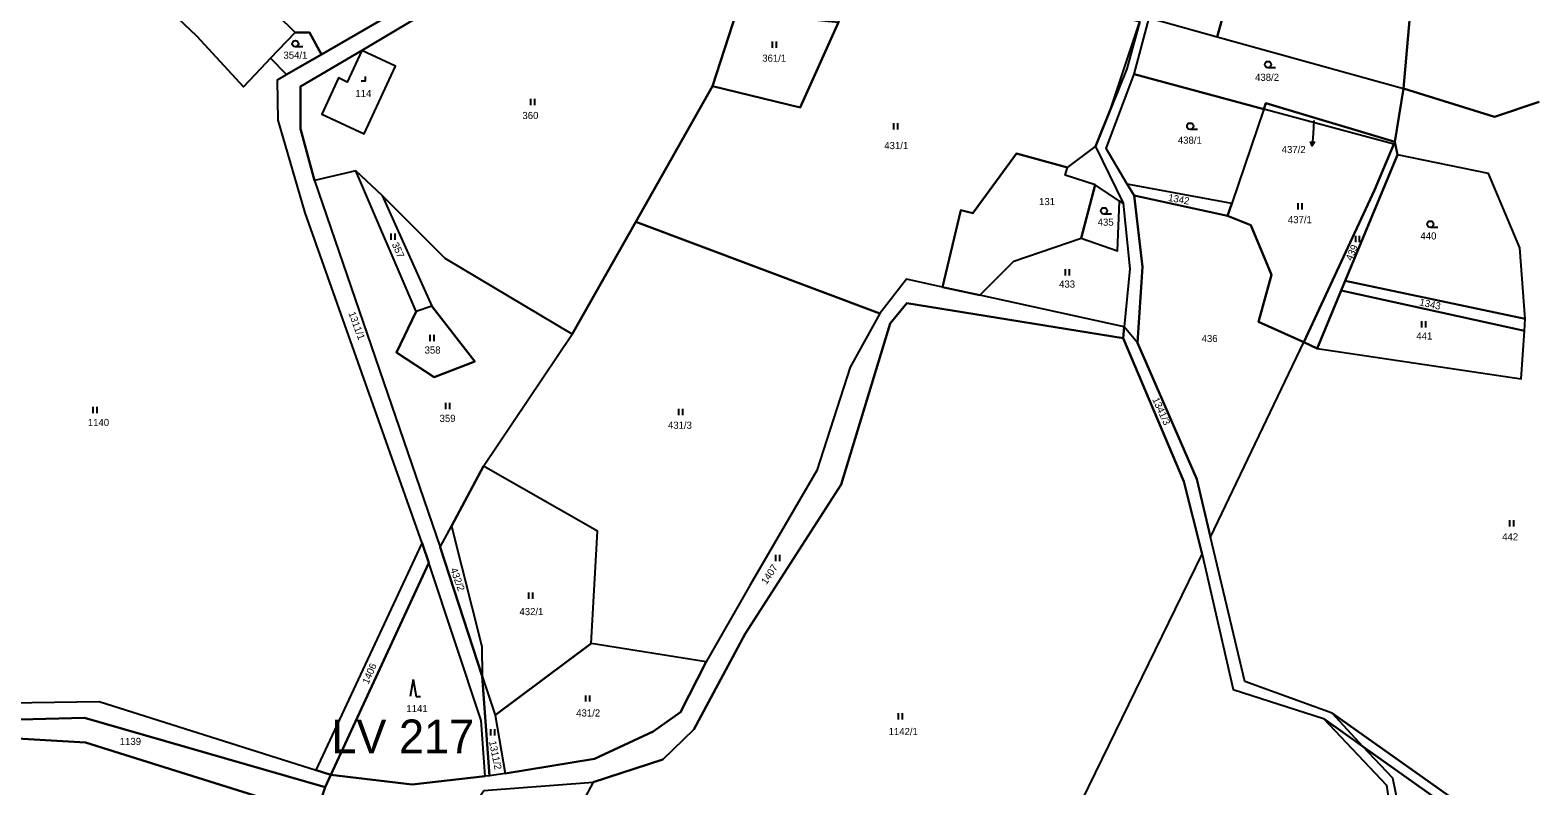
# Model space of a CAD drawing. Extents: x -588699 to -585793, y -1060280 to -1056731.
# Drawn here: x -587487.8 to -587129.7, y -1058792.9 to -1058613.5 of the extents above; entities that cross this region are included whole.
import ezdxf

# ---------------------------------------------------------------- set-up
doc = ezdxf.new("R2010")
doc.units = 0
for name, color, linetype in [('Druh pozemku', 7, 'Continuous'), ('Lesy', 7, 'Continuous'), ('Parcela nároku', 7, 'Continuous'), ('Parcelní číslo', 7, 'Continuous'), ('Vnější obvod_převzatý', 7, 'Continuous')]:
    doc.layers.add(name, color=color, linetype=linetype)

msp = doc.modelspace()

# ---------------------------------------------------------------- linework, layer by layer
at = {"layer": 'Druh pozemku'}
for p, q in [((-587311.52, -1058616.19), (-587311.52, -1058617.69)), ((-587310.49, -1058617.69), (-587310.49, -1058616.19)), ((-587423.01, -1058617.43), (-587424.76, -1058617.43)), ((-587192.03, -1058622.37), (-587193.78, -1058622.37)), ((-587368.95, -1058629.77), (-587368.95, -1058631.27)), ((-587367.93, -1058631.27), (-587367.93, -1058629.77)), ((-587282.74, -1058635.56), (-587282.74, -1058637.06)), ((-587281.71, -1058637.06), (-587281.71, -1058635.56)), ((-587210.53, -1058637.01), (-587212.28, -1058637.01)), ((-587186.72, -1058654.52), (-587186.72, -1058656.02)), ((-587185.7, -1058656.02), (-587185.7, -1058654.52)), ((-587230.99, -1058657.11), (-587232.74, -1058657.11)), ((-587402.11, -1058661.71), (-587402.11, -1058663.21)), ((-587401.08, -1058663.21), (-587401.08, -1058661.71)), ((-587173.06, -1058662.27), (-587173.06, -1058663.77)), ((-587172.04, -1058663.77), (-587172.04, -1058662.27)), ((-587153.49, -1058660.28), (-587155.24, -1058660.28)), ((-587241.96, -1058670.18), (-587241.96, -1058671.68)), ((-587240.94, -1058671.68), (-587240.94, -1058670.18)), ((-587157.33, -1058682.57), (-587157.33, -1058684.07)), ((-587156.31, -1058684.07), (-587156.31, -1058682.57)), ((-587392.85, -1058685.8), (-587392.85, -1058687.3)), ((-587391.83, -1058687.3), (-587391.83, -1058685.8)), ((-587472.86, -1058702.87), (-587472.86, -1058704.37)), ((-587471.83, -1058704.37), (-587471.83, -1058702.87)), ((-587389.13, -1058701.91), (-587389.13, -1058703.41)), ((-587388.1, -1058703.41), (-587388.1, -1058701.91)), ((-587333.78, -1058703.35), (-587333.78, -1058704.85)), ((-587332.76, -1058704.85), (-587332.76, -1058703.35)), ((-587136.45, -1058729.82), (-587136.45, -1058731.32)), ((-587135.43, -1058731.32), (-587135.43, -1058729.82)), ((-587310.73, -1058738.03), (-587310.73, -1058739.53)), ((-587309.7, -1058739.53), (-587309.7, -1058738.03)), ((-587369.42, -1058746.97), (-587369.42, -1058748.47)), ((-587368.4, -1058748.47), (-587368.4, -1058746.97)), ((-587396.79, -1058767.66), (-587397.53, -1058771.66)), ((-587396.79, -1058767.66), (-587396.06, -1058771.66)), ((-587396.06, -1058771.66), (-587395.06, -1058771.66)), ((-587355.86, -1058771.39), (-587355.86, -1058772.89)), ((-587354.83, -1058772.89), (-587354.83, -1058771.39)), ((-587281.61, -1058775.66), (-587281.61, -1058777.16)), ((-587280.58, -1058777.16), (-587280.58, -1058775.66)), ((-587378.43, -1058779.4), (-587378.43, -1058780.9)), ((-587377.41, -1058780.9), (-587377.41, -1058779.4))]:
    msp.add_line(p, q, dxfattribs=at)
msp.add_lwpolyline([(-587409.12, -1058625.46), (-587408.12, -1058625.46), (-587408.12, -1058624.46)], dxfattribs=at)
for centre in [(-587424.76, -1058616.68), (-587193.78, -1058621.62), (-587212.28, -1058636.26), (-587232.74, -1058656.36), (-587155.24, -1058659.53)]:
    msp.add_circle(centre, 0.75, dxfattribs=at)
at = {"layer": 'Lesy'}
for p, q in [((-587231.06, -1058631.84), (-587224.24, -1058611.38)), ((-587161.65, -1058627.33), (-587163.66, -1058639.96)), ((-587140.01, -1058634.05), (-587161.65, -1058627.33)), ((-587129.38, -1058630.44), (-587140.01, -1058634.05)), ((-587234.78, -1058641.05), (-587231.06, -1058631.84)), ((-587241.43, -1058646.05), (-587234.78, -1058641.05)), ((-587163.66, -1058639.96), (-587163.08, -1058643.05)), ((-587263.88, -1058656.92), (-587253.49, -1058642.78)), ((-587253.49, -1058642.78), (-587241.43, -1058646.05)), ((-587163.08, -1058643.05), (-587175.49, -1058673.01)), ((-587203.4, -1058657.54), (-587225.58, -1058652.74)), ((-587225.58, -1058652.74), (-587223.57, -1058669.65)), ((-587271.11, -1058674.46), (-587266.76, -1058656.19)), ((-587266.76, -1058656.19), (-587263.88, -1058656.92)), ((-587197.86, -1058659.74), (-587203.4, -1058657.54)), ((-587192.94, -1058671.57), (-587197.86, -1058659.74)), ((-587223.57, -1058669.65), (-587224.75, -1058687.68)), ((-587196.02, -1058682.68), (-587192.94, -1058671.57)), ((-587175.49, -1058673.01), (-587176.43, -1058675.28)), ((-587262.26, -1058676.4), (-587271.11, -1058674.46)), ((-587227.93, -1058683.93), (-587262.26, -1058676.4)), ((-587176.43, -1058675.28), (-587182.12, -1058689.03)), ((-587224.75, -1058687.68), (-587227.93, -1058683.93)), ((-587185.32, -1058687.57), (-587196.02, -1058682.68)), ((-587182.12, -1058689.03), (-587185.32, -1058687.57))]:
    msp.add_line(p, q, dxfattribs=at)
at = {"layer": 'Parcela nároku'}
for points in [[(-587388.41, -1058573.59), (-587380.72, -1058581.19), (-587377.32, -1058584.26), (-587382.53, -1058584.99), (-587391.56, -1058589.63), (-587398.31, -1058607.56), (-587418.55, -1058619.21), (-587421.42, -1058614.02), (-587424.8, -1058613.98), (-587442.12, -1058596.89), (-587453.48, -1058608.36), (-587483.06, -1058578.42), (-587446.36, -1058525.22), (-587444.96, -1058522.12), (-587408.96, -1058549.02), (-587404.2, -1058551.85), (-587403.36, -1058552.35), (-587385.5, -1058562.34)], [(-587408.99, -1058618.31), (-587395.9, -1058610.54), (-587388.51, -1058591.59), (-587381.21, -1058588.08), (-587371.51, -1058587.16), (-587364.41, -1058590.86), (-587353.56, -1058596.5), (-587335.88, -1058602.84), (-587317.78, -1058601.52), (-587319.49, -1058607.45), (-587319.99, -1058609.19), (-587325.69, -1058626.76), (-587343.9, -1058658.93), (-587359, -1058685.62), (-587389.18, -1058667.68), (-587404.15, -1058652.71), (-587410.38, -1058646.84), (-587420.19, -1058649.19), (-587423.53, -1058636.88), (-587423.53, -1058626.81)], [(-587190.97, -1058594.14), (-587197.46, -1058610.49), (-587204.54, -1058610.23), (-587205.89, -1058615.04), (-587161.65, -1058627.33), (-587159.45, -1058602.92)], [(-587424.8, -1058613.98), (-587442.12, -1058596.89), (-587453.48, -1058608.36), (-587454.26, -1058609.15), (-587448.15, -1058614.89), (-587437.09, -1058626.94), (-587431.72, -1058621.23), (-587430.69, -1058620.15)], [(-587224.24, -1058611.38), (-587227.33, -1058622.64), (-587234.78, -1058641.05), (-587228.22, -1058654.57), (-587229.04, -1058654.03), (-587234.85, -1058650.19), (-587241.93, -1058647.92), (-587241.43, -1058646.05), (-587253.49, -1058642.78), (-587263.88, -1058656.92), (-587266.76, -1058656.19), (-587271.11, -1058674.46), (-587279.67, -1058672.58), (-587285.95, -1058680.73), (-587343.9, -1058658.93), (-587325.69, -1058626.76), (-587304.87, -1058631.83), (-587295.76, -1058611.54), (-587292.72, -1058604.78), (-587277.34, -1058603.93), (-587260.93, -1058603.03)], [(-587204.54, -1058610.23), (-587220.69, -1058604.79), (-587222.03, -1058610.55), (-587205.89, -1058615.04)], [(-587319.99, -1058609.19), (-587295.76, -1058611.54), (-587304.87, -1058631.83), (-587325.69, -1058626.76)], [(-587205.89, -1058615.04), (-587161.65, -1058627.33), (-587163.66, -1058639.96), (-587194.34, -1058630.79), (-587194.82, -1058632.21), (-587225.61, -1058623.88), (-587222.03, -1058610.55)], [(-587421.42, -1058614.02), (-587418.55, -1058619.21), (-587426.87, -1058624), (-587430.69, -1058620.15), (-587424.8, -1058613.98)], [(-587401.01, -1058622.02), (-587408.99, -1058618.31), (-587412.44, -1058625.77), (-587414.49, -1058624.82), (-587418.48, -1058633.44), (-587408.47, -1058638.09)], [(-587408.99, -1058618.31), (-587412.44, -1058625.77), (-587414.49, -1058624.82), (-587418.48, -1058633.44), (-587408.47, -1058638.09), (-587401.01, -1058622.02)], [(-587232.22, -1058641.55), (-587225.61, -1058623.88), (-587194.82, -1058632.21), (-587202.4, -1058654.59), (-587227.21, -1058649.99)], [(-587194.82, -1058632.21), (-587194.34, -1058630.79), (-587163.66, -1058639.96), (-587163.91, -1058640.56)], [(-587194.82, -1058632.21), (-587202.4, -1058654.59), (-587203.4, -1058657.54), (-587197.86, -1058659.74), (-587192.94, -1058671.57), (-587196.02, -1058682.68), (-587185.32, -1058687.57), (-587168.47, -1058651.45), (-587163.91, -1058640.56)], [(-587163.91, -1058640.56), (-587168.47, -1058651.45), (-587185.32, -1058687.57), (-587182.12, -1058689.03), (-587176.43, -1058675.28), (-587175.49, -1058673.01), (-587163.08, -1058643.05), (-587163.66, -1058639.96)], [(-587234.85, -1058650.19), (-587241.93, -1058647.92), (-587241.43, -1058646.05), (-587253.49, -1058642.78), (-587263.88, -1058656.92), (-587266.76, -1058656.19), (-587271.11, -1058674.46), (-587262.26, -1058676.4), (-587254.19, -1058668.32), (-587238.13, -1058662.81)], [(-587141.42, -1058647.46), (-587163.08, -1058643.05), (-587175.49, -1058673.01), (-587132.73, -1058682.03), (-587134.03, -1058665.11)], [(-587359, -1058685.62), (-587389.18, -1058667.68), (-587404.15, -1058652.71), (-587392.35, -1058678.97), (-587382.19, -1058692.15), (-587391.78, -1058695.87), (-587400.74, -1058689.98), (-587396.06, -1058680.24), (-587410.38, -1058646.84), (-587420.19, -1058649.19), (-587390.38, -1058736.24), (-587387.72, -1058731.26), (-587380.06, -1058716.95)], [(-587410.38, -1058646.84), (-587404.15, -1058652.71), (-587392.35, -1058678.97), (-587396.06, -1058680.24)], [(-587229.04, -1058654.03), (-587234.85, -1058650.19), (-587238.13, -1058662.81), (-587229.57, -1058665.87)], [(-587202.4, -1058654.59), (-587227.21, -1058649.99), (-587225.58, -1058652.74), (-587203.4, -1058657.54)], [(-587223.57, -1058669.65), (-587224.75, -1058687.68), (-587210.71, -1058720.03), (-587207.44, -1058733.83), (-587185.32, -1058687.57), (-587196.02, -1058682.68), (-587192.94, -1058671.57), (-587197.86, -1058659.74), (-587203.4, -1058657.54), (-587225.58, -1058652.74)], [(-587238.13, -1058662.81), (-587229.57, -1058665.87), (-587229.04, -1058654.03), (-587228.22, -1058654.57), (-587226.61, -1058670.11), (-587227.93, -1058683.93), (-587262.26, -1058676.4), (-587254.19, -1058668.32)], [(-587359, -1058685.62), (-587343.9, -1058658.93), (-587285.95, -1058680.73), (-587293, -1058693.45), (-587300.97, -1058718.02), (-587316.82, -1058745.3), (-587327.22, -1058763.43), (-587354.54, -1058759.06), (-587353, -1058732.43), (-587380.06, -1058716.95)], [(-587132.73, -1058682.03), (-587175.49, -1058673.01), (-587176.43, -1058675.28), (-587132.92, -1058684.88)], [(-587176.43, -1058675.28), (-587182.12, -1058689.03), (-587133.66, -1058696.26), (-587132.92, -1058684.88)], [(-587382.19, -1058692.15), (-587392.35, -1058678.97), (-587396.06, -1058680.24), (-587400.74, -1058689.98), (-587391.78, -1058695.87)], [(-587330.16, -1058779.5), (-587337.53, -1058786.61), (-587354.02, -1058791.99), (-587368.94, -1058819.94), (-587340.22, -1058852.41), (-587318.82, -1058876.59), (-587301.68, -1058895.97), (-587286.5, -1058913.13), (-587280.18, -1058900.72), (-587252.21, -1058825.49), (-587209.44, -1058737.86), (-587213.81, -1058720.6), (-587228.19, -1058686.62), (-587279.6, -1058678.24), (-587283.54, -1058683.14), (-587295.15, -1058721.3), (-587317.99, -1058756.82)], [(-587353, -1058732.43), (-587380.06, -1058716.95), (-587387.72, -1058731.26), (-587380.51, -1058759.8), (-587380.38, -1058766.8), (-587377.35, -1058776.08), (-587354.54, -1058759.06)], [(-587380.51, -1058759.8), (-587380.38, -1058766.8), (-587390.38, -1058736.24), (-587387.72, -1058731.26)], [(-587394.62, -1058735.24), (-587393.05, -1058739.96), (-587416.34, -1058790.27), (-587419.8, -1058789.18)], [(-587252.21, -1058825.49), (-587209.44, -1058737.86), (-587202.09, -1058770.02), (-587180.64, -1058776.9), (-587165.69, -1058792.7), (-587164.49, -1058800.66), (-587183.93, -1058833.32), (-587192.75, -1058857.34), (-587211.09, -1058872.41), (-587217.64, -1058886.83), (-587230.5, -1058900.89), (-587245.79, -1058914.12), (-587280.18, -1058900.72)], [(-587379.67, -1058790.61), (-587380.68, -1058777.37), (-587393.05, -1058739.96), (-587416.34, -1058790.27), (-587397.07, -1058792.55)], [(-587327.22, -1058763.43), (-587354.54, -1058759.06), (-587377.35, -1058776.08), (-587374.94, -1058789.96), (-587353.7, -1058786.49), (-587339.79, -1058779.95), (-587333.31, -1058775.4)], [(-587377.35, -1058776.08), (-587374.94, -1058789.96), (-587378.64, -1058790.47), (-587380.38, -1058766.8)], [(-587498.02, -1058773.26), (-587471.36, -1058772.88), (-587419.8, -1058789.18), (-587416.34, -1058790.27), (-587417.7, -1058793.2), (-587474.82, -1058776.74), (-587499.41, -1058777.39), (-587534.25, -1058785.03), (-587576.88, -1058810.62), (-587586.16, -1058816.34), (-587588.18, -1058814.68), (-587546.21, -1058786.56), (-587534.66, -1058781.41)], [(-587474.82, -1058776.74), (-587417.7, -1058793.2), (-587419.85, -1058799.73), (-587474.59, -1058782.55), (-587495.05, -1058781.41), (-587500.85, -1058781.64), (-587499.41, -1058777.39)], [(-587187.67, -1058862.81), (-587190.34, -1058856.52), (-587181.86, -1058833.77), (-587161.98, -1058801.53), (-587164.12, -1058791.02), (-587171.29, -1058783.54), (-587180.64, -1058776.9), (-587165.69, -1058792.7), (-587164.49, -1058800.66), (-587183.93, -1058833.32), (-587192.75, -1058857.34), (-587190.91, -1058863.2), (-587201.67, -1058886.81), (-587197.97, -1058884.91)], [(-587178.54, -1058775.59), (-587095.97, -1058834.07), (-587097.12, -1058836.2), (-587171.29, -1058783.54)], [(-587500.85, -1058781.64), (-587495.05, -1058781.41), (-587474.59, -1058782.55), (-587419.85, -1058799.73), (-587427.49, -1058822.99), (-587444.5, -1058874.75), (-587454.12, -1058865.97), (-587468.24, -1058843.69), (-587508.54, -1058817.27), (-587512.1, -1058815), (-587519.56, -1058810.2), (-587511.16, -1058782.05)], [(-587181.86, -1058833.77), (-587161.98, -1058801.53), (-587164.12, -1058791.02), (-587171.29, -1058783.54), (-587097.12, -1058836.2), (-587114.84, -1058869.89), (-587154.97, -1058932.12), (-587158.75, -1058943.55), (-587166.85, -1058923.26), (-587197.97, -1058884.91), (-587187.67, -1058862.81), (-587190.34, -1058856.52)], [(-587380.04, -1058794), (-587354.02, -1058791.99), (-587368.94, -1058819.94), (-587370.78, -1058823.39), (-587383.42, -1058799.04)]]:
    msp.add_lwpolyline(points, close=True, dxfattribs=at)
for points in [[(-587117.07, -1058580.86), (-587152.84, -1058571.54), (-587159.45, -1058602.92), (-587161.65, -1058627.33), (-587140.01, -1058634.05), (-587129.38, -1058630.44)], [(-587498.02, -1058773.26), (-587471.36, -1058772.88), (-587419.8, -1058789.18), (-587394.62, -1058735.24), (-587422.41, -1058656.82), (-587428.84, -1058634.81), (-587428.98, -1058625.22), (-587426.87, -1058624), (-587430.69, -1058620.15), (-587431.72, -1058621.23), (-587437.09, -1058626.94), (-587448.15, -1058614.89), (-587454.26, -1058609.15)], [(-587395.9, -1058610.54), (-587408.99, -1058618.31), (-587423.53, -1058626.81), (-587423.53, -1058636.88), (-587420.19, -1058649.19), (-587390.38, -1058736.24), (-587380.38, -1058766.8), (-587378.64, -1058790.47), (-587379.67, -1058790.61), (-587380.68, -1058777.37), (-587393.05, -1058739.96), (-587394.62, -1058735.24), (-587422.41, -1058656.82), (-587428.84, -1058634.81), (-587428.98, -1058625.22), (-587426.87, -1058624), (-587418.55, -1058619.21), (-587398.31, -1058607.56)], [(-587224.24, -1058611.38), (-587227.33, -1058622.64), (-587234.78, -1058641.05), (-587228.22, -1058654.57), (-587226.61, -1058670.11), (-587227.93, -1058683.93), (-587228.19, -1058686.62), (-587213.81, -1058720.6), (-587209.44, -1058737.86), (-587202.09, -1058770.02), (-587180.64, -1058776.9), (-587171.29, -1058783.54), (-587178.54, -1058775.59), (-587199.34, -1058768.09), (-587207.44, -1058733.83), (-587210.71, -1058720.03), (-587224.75, -1058687.68), (-587223.57, -1058669.65), (-587225.58, -1058652.74), (-587227.21, -1058649.99), (-587232.22, -1058641.55), (-587225.61, -1058623.88), (-587222.03, -1058610.55)], [(-587095.97, -1058834.07), (-587178.54, -1058775.59), (-587199.34, -1058768.09), (-587207.44, -1058733.83), (-587185.32, -1058687.57), (-587182.12, -1058689.03), (-587133.66, -1058696.26), (-587132.92, -1058684.88), (-587132.73, -1058682.03), (-587134.03, -1058665.11), (-587141.42, -1058647.46), (-587163.08, -1058643.05), (-587163.66, -1058639.96), (-587161.65, -1058627.33), (-587140.01, -1058634.05), (-587129.38, -1058630.44)], [(-587380.04, -1058794), (-587354.02, -1058791.99), (-587337.53, -1058786.61), (-587330.16, -1058779.5), (-587317.99, -1058756.82), (-587295.15, -1058721.3), (-587283.54, -1058683.14), (-587279.6, -1058678.24), (-587228.19, -1058686.62), (-587227.93, -1058683.93), (-587262.26, -1058676.4), (-587271.11, -1058674.46), (-587279.67, -1058672.58), (-587285.95, -1058680.73), (-587293, -1058693.45), (-587300.97, -1058718.02), (-587316.82, -1058745.3), (-587327.22, -1058763.43), (-587333.31, -1058775.4), (-587339.79, -1058779.95), (-587353.7, -1058786.49), (-587374.94, -1058789.96), (-587378.64, -1058790.47), (-587379.67, -1058790.61), (-587397.07, -1058792.55), (-587416.34, -1058790.27), (-587417.7, -1058793.2)]]:
    msp.add_lwpolyline(points, dxfattribs=at)
at = {"layer": 'Parcelní číslo'}
for p, q in [((-587183.08, -1058637.96), (-587183.28, -1058640.95)), ((-587182.88, -1058634.92), (-587183.08, -1058637.96))]:
    msp.add_line(p, q, dxfattribs=at)
msp.add_lwpolyline([(-587182.71, -1058639.99), (-587183.28, -1058640.95), (-587183.71, -1058639.92)], dxfattribs=at)
at = {"layer": 'Vnější obvod_převzatý'}
msp.add_lwpolyline([(-587452.08, -1058887.38), (-587444.5, -1058874.75), (-587427.49, -1058822.99), (-587419.85, -1058799.73), (-587417.7, -1058793.2), (-587416.34, -1058790.27), (-587393.05, -1058739.96)], dxfattribs=at)

# ---------------------------------------------------------------- texts
at = {"layer": 'Parcela nároku'}
for s, height, p in [('354/1', 1.7, (-587427.6, -1058620.25)), ('361/1', 1.7, (-587313.9, -1058620.96)), ('438/2', 1.7, (-587196.87, -1058625.5)), ('114', 1.7, (-587410.51, -1058629.33)), ('360', 1.7, (-587370.85, -1058634.57)), ('437/2', 0.1, (-587183.06, -1058634.92)), ('431/1', 1.7, (-587284.92, -1058641.71)), ('438/1', 1.7, (-587215.21, -1058640.43)), ('131', 1.7, (-587248.16, -1058655)), ('435', 1.7, (-587234.25, -1058659.9)), ('437/1', 1.7, (-587189.07, -1058659.29)), ('440', 1.7, (-587157.6, -1058663.16)), ('433', 1.7, (-587243.41, -1058674.6)), ('358', 1.7, (-587394.09, -1058690.25)), ('436', 1.7, (-587209.57, -1058687.52)), ('441', 1.7, (-587158.57, -1058686.92)), ('1140', 1.7, (-587474.06, -1058707.45)), ('359', 1.7, (-587390.52, -1058706.48)), ('431/3', 1.7, (-587336.29, -1058708.1)), ('442', 1.7, (-587138.19, -1058734.6)), ('432/1', 1.7, (-587371.56, -1058752.35)), ('1141', 1.7, (-587398.4, -1058775.38)), ('431/2', 1.7, (-587358.08, -1058776.42)), ('1139', 1.7, (-587466.47, -1058783.18)), ('1142/1', 1.7, (-587283.9, -1058780.83))]:
    msp.add_text(s, height=height, dxfattribs=at).set_placement(p)
for s, rotation, p in [('1342', 349.6451, (-587217.61, -1058653.99)), ('357', 293.9309, (-587401.91, -1058664.28)), ('439', 66.3044, (-587173.89, -1058668.35)), ('1343', 347.6777, (-587157.95, -1058678.79)), ('1311/1', 290.4605, (-587412.2, -1058680.65)), ('1341/3', 294.5672, (-587221.33, -1058701.11)), ('432/2', 289.8655, (-587388.01, -1058741.45)), ('1407', 56.5684, (-587312.9, -1058745.23)), ('1406', 66.442, (-587407.43, -1058768.87)), ('1311/2', 281.4145, (-587378.79, -1058782.36))]:
    msp.add_text(s, height=1.7, rotation=rotation, dxfattribs=at).set_placement(p)
at = {"layer": 'Parcelní číslo'}
msp.add_text('437/2', height=1.7, dxfattribs=at).set_placement((-587190.55, -1058642.65))
at = {"layer": 'Vnější obvod_převzatý'}
msp.add_text('LV 217', height=8, dxfattribs=at).set_placement((-587416.22, -1058785.13))

doc.saveas('drawing.dxf')
